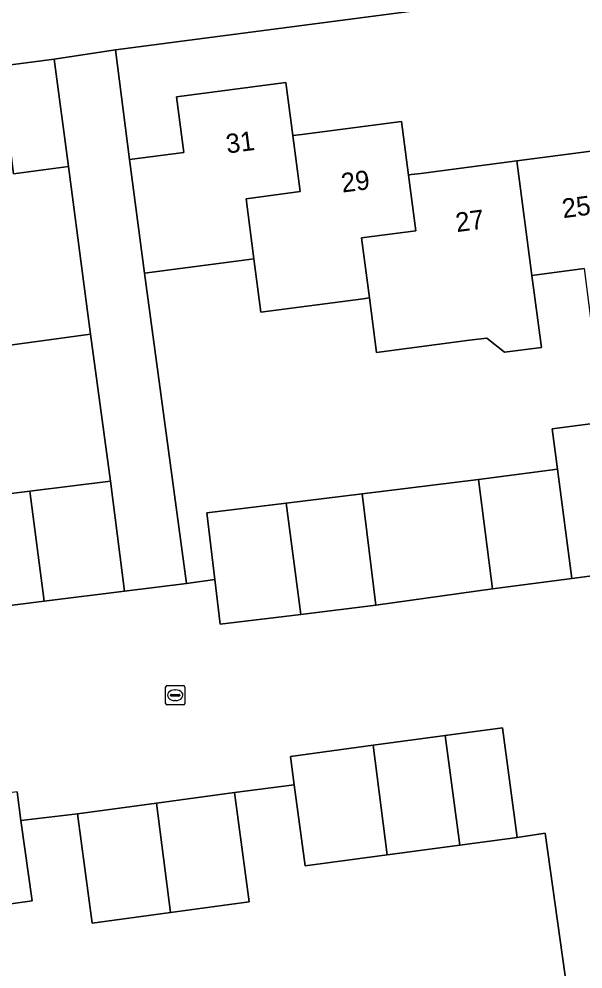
# Model space of a CAD drawing. Extents: x 158472 to 159562, y 388525 to 389606.
# Drawn here: x 159319.43 to 159348.79, y 389019.31 to 389068.8 of the extents above; entities that cross this region are included whole.
import ezdxf

# ---------------------------------------------------------------- set-up
doc = ezdxf.new("R2010")
doc.units = 0
for name, color, linetype in [('IMGEO_Erf', 7, 'Continuous'), ('IMGEO_Kolk', 7, 'Continuous'), ('IMGEO_Muur', 7, 'Continuous'), ('IMGEO_Pand', 7, 'Continuous'), ('IMGEO_Pand_nummerreeks', 7, 'Continuous'), ('IMGEO_Rijbaan_lokaal_open', 7, 'Continuous'), ('IMGEO_Voetpad_open', 7, 'Continuous')]:
    doc.layers.add(name, color=color, linetype=linetype)

msp = doc.modelspace()

# ---------------------------------------------------------------- linework, layer by layer
at = {"layer": 'IMGEO_Erf'}
for points in [[(159374.029, 389073.695), (159324.451, 389067.191), (159325.176, 389061.486), (159328.004, 389061.857), (159327.624, 389064.755), (159333.317, 389065.501), (159333.682, 389062.727), (159333.832, 389062.747), (159334.145, 389062.788), (159339.332, 389063.469), (159339.698, 389060.676), (159339.844, 389060.695), (159340.34, 389060.76), (159345.347, 389061.417), (159350.42, 389062.083)], [(159348.843, 389055.799), (159346.134, 389055.444), (159346.628, 389051.696), (159344.704, 389051.443), (159343.777, 389052.183), (159342.881, 389052.065), (159338.037, 389051.429), (159337.666, 389054.27), (159337.55, 389054.255), (159337.339, 389054.227), (159332.023, 389053.53), (159331.658, 389056.31), (159330.864, 389056.206), (159325.953, 389055.562), (159328.144, 389039.385), (159329.621, 389039.603), (159329.198, 389043.074), (159333.33, 389043.578), (159337.294, 389044.061), (159343.352, 389044.818), (159347.465, 389045.345), (159347.187, 389047.456), (159351.156, 389047.979)], [(159315.229, 389043.606), (159319.996, 389044.203), (159324.193, 389044.729), (159323.149, 389052.388), (159317.541, 389051.621)], [(159348.632, 389013.504), (159346.826, 389026.382), (159345.355, 389026.166), (159342.382, 389025.767), (159338.6, 389025.26), (159334.316, 389024.685), (159333.752, 389028.895), (159330.637, 389028.505), (159331.409, 389022.811), (159327.313, 389022.256), (159323.236, 389021.703), (159322.464, 389027.398), (159319.527, 389027.05), (159320.102, 389022.851), (159316.003, 389022.29), (159315.225, 389027.982), (159312.012, 389027.61), (159306.27, 389026.844), (159306.652, 389023.977), (159300.925, 389023.213), (159300.755, 389024.491), (159296.681, 389024.061), (159297.477, 389018.329)]]:
    msp.add_lwpolyline(points, dxfattribs=at)
msp.add_lwpolyline([(159313.345, 389059.988), (159312.917, 389062.831), (159318.771, 389063.599), (159319.147, 389060.739), (159322.003, 389061.113), (159321.256, 389066.717), (159273.014, 389060.416), (159274.174, 389051.931), (159279.495, 389052.63), (159279.89, 389052.681), (159279.522, 389055.501), (159285.298, 389056.259), (159285.675, 389053.382), (159288.367, 389053.735), (159291.138, 389054.099), (159290.758, 389057), (159296.455, 389057.747), (159296.832, 389054.926), (159296.967, 389054.944), (159302.478, 389055.667), (159308.088, 389056.403), (159307.66, 389059.242)], close=True, dxfattribs=at)
at = {"layer": 'IMGEO_Kolk'}
for p, q in [((159327.132, 389034.071), (159327.984, 389034.071)), ((159327.057, 389033.145), (159327.057, 389033.997)), ((159327.316, 389033.565), (159327.316, 389033.577)), ((159327.359, 389033.614), (159327.757, 389033.614)), ((159327.545, 389033.851), (159327.57, 389033.851)), ((159327.8, 389033.577), (159327.8, 389033.565)), ((159328.058, 389033.997), (159328.058, 389033.145)), ((159327.754, 389033.528), (159327.356, 389033.528)), ((159327.568, 389033.291), (159327.543, 389033.291)), ((159327.984, 389033.071), (159327.132, 389033.071))]:
    msp.add_line(p, q, dxfattribs=at)
for points in [[(159327.132, 389034.071), (159327.984, 389034.071)], [(159327.057, 389033.145), (159327.057, 389033.997)], [(159328.058, 389033.997), (159328.058, 389033.145)], [(159327.984, 389033.071), (159327.132, 389033.071)]]:
    msp.add_lwpolyline(points, dxfattribs=at)
for centre, radius, start, end in [((159327.134, 389033.995), 0.0765, 91.552, 178.448), ((159327.134, 389033.995), 0.0765, 91.552, 178.448), ((159327.982, 389033.995), 0.0765, 1.552, 88.448), ((159327.982, 389033.995), 0.0765, 1.552, 88.448), ((159327.356, 389033.574), 0.0403, 85.8775, 175.7526), ((159327.761, 389033.576), 0.0386, 1.7309, 96.639), ((159327.134, 389033.147), 0.0765, 181.552, 268.448), ((159327.134, 389033.147), 0.0765, 181.552, 268.448), ((159327.353, 389033.564), 0.0366, 178.938, 274.7102), ((159327.757, 389033.571), 0.043, 264.8664, 352.4533), ((159327.982, 389033.147), 0.0765, 271.552, 358.448), ((159327.982, 389033.147), 0.0765, 271.552, 358.448)]:
    msp.add_arc(centre, radius, start, end, dxfattribs=at)
for centre, major_axis, ratio, start_param, end_param in [((159327.544, 389033.571), (-0.387, 0.002), 0.722429, 4.712389, 7.853982), ((159327.569, 389033.571), (-0.39, 0.002), 0.717154, 1.570796, 4.712389)]:
    msp.add_ellipse(centre, major_axis=major_axis, ratio=ratio, start_param=start_param, end_param=end_param, dxfattribs=at)
at = {"layer": 'IMGEO_Muur'}
msp.add_lwpolyline([(159323.149, 389052.388), (159324.193, 389044.729)], dxfattribs=at)
at = {"layer": 'IMGEO_Pand'}
for points in [[(159333.682, 389062.727), (159333.317, 389065.501), (159327.624, 389064.755), (159328.004, 389061.857), (159325.176, 389061.486), (159325.953, 389055.562), (159330.864, 389056.206), (159331.658, 389056.31), (159331.247, 389059.439), (159334.066, 389059.81)], [(159317.365, 389051.598), (159317.541, 389051.621), (159323.149, 389052.388), (159322.786, 389055.149), (159322.003, 389061.113), (159319.147, 389060.739), (159318.771, 389063.599), (159312.917, 389062.831), (159313.345, 389059.988), (159313.773, 389057.146), (159316.593, 389057.514)], [(159339.698, 389060.676), (159339.332, 389063.469), (159334.145, 389062.788), (159333.832, 389062.747), (159333.682, 389062.727), (159334.066, 389059.81), (159331.247, 389059.439), (159331.658, 389056.31), (159332.023, 389053.53), (159337.339, 389054.227), (159337.55, 389054.255), (159337.666, 389054.27), (159337.257, 389057.395), (159340.079, 389057.765)], [(159351.003, 389062.159), (159350.42, 389062.083), (159345.347, 389061.417), (159346.134, 389055.444), (159348.843, 389055.799), (159349.219, 389052.938), (159354.988, 389053.695), (159354.61, 389056.57), (159354.209, 389059.626), (159351.384, 389059.255)], [(159345.347, 389061.417), (159340.34, 389060.76), (159339.844, 389060.695), (159339.698, 389060.676), (159340.079, 389057.765), (159337.257, 389057.395), (159337.666, 389054.27), (159338.037, 389051.429), (159342.881, 389052.065), (159343.777, 389052.183), (159344.704, 389051.443), (159346.628, 389051.696), (159346.134, 389055.444)], [(159356.306, 389043.661), (159355.913, 389043.609), (159355.558, 389046.382), (159351.436, 389045.854), (159351.156, 389047.979), (159347.187, 389047.456), (159347.465, 389045.345), (159348.214, 389039.661), (159356.685, 389040.776)], [(159348.214, 389039.661), (159347.465, 389045.345), (159343.352, 389044.818), (159344.082, 389039.118)], [(159319.996, 389044.203), (159320.729, 389038.476), (159324.91, 389039), (159324.193, 389044.729)], [(159343.352, 389044.818), (159337.294, 389044.061), (159338.001, 389038.257), (159344.082, 389039.118)], [(159319.996, 389044.203), (159315.229, 389043.606), (159315.444, 389042.032), (159313.019, 389041.702), (159313.779, 389036.133), (159318.028, 389036.712), (159317.837, 389038.114), (159320.729, 389038.476)], [(159334.091, 389037.78), (159338.001, 389038.257), (159337.294, 389044.061), (159333.33, 389043.578)], [(159334.091, 389037.78), (159333.33, 389043.578), (159329.198, 389043.074), (159329.621, 389039.603), (159329.905, 389037.27)], [(159341.617, 389031.465), (159342.382, 389025.767), (159345.355, 389026.166), (159344.591, 389031.864)], [(159341.617, 389031.465), (159337.866, 389030.962), (159338.6, 389025.26), (159342.382, 389025.767)], [(159338.6, 389025.26), (159337.866, 389030.962), (159333.552, 389030.383), (159333.752, 389028.895), (159334.316, 389024.685)], [(159315.225, 389027.982), (159316.003, 389022.29), (159320.102, 389022.851), (159319.527, 389027.05), (159319.323, 389028.543)], [(159327.313, 389022.256), (159331.409, 389022.811), (159330.637, 389028.505), (159326.58, 389027.955)], [(159327.313, 389022.256), (159326.58, 389027.955), (159322.464, 389027.398), (159323.236, 389021.703)]]:
    msp.add_lwpolyline(points, close=True, dxfattribs=at)
at = {"layer": 'IMGEO_Rijbaan_lokaal_open'}
for points in [[(159356.685, 389040.776), (159348.214, 389039.661), (159344.082, 389039.118), (159338.001, 389038.257), (159334.091, 389037.78), (159329.905, 389037.27), (159329.621, 389039.603), (159328.144, 389039.385), (159324.91, 389039), (159320.729, 389038.476), (159317.837, 389038.114)], [(159319.323, 389028.543), (159319.527, 389027.05), (159322.464, 389027.398), (159326.58, 389027.955), (159330.637, 389028.505), (159333.752, 389028.895), (159333.552, 389030.383), (159337.866, 389030.962), (159341.617, 389031.465), (159344.591, 389031.864), (159345.355, 389026.166), (159346.826, 389026.382), (159348.632, 389013.504)]]:
    msp.add_lwpolyline(points, dxfattribs=at)
at = {"layer": 'IMGEO_Voetpad_open'}
msp.add_lwpolyline([(159259.488, 389061.583), (159259.543, 389061.146), (159253.531, 389060.385), (159253.316, 389062.137), (159247.564, 389061.345), (159244.867, 389056.334), (159255.676, 389058.036), (159263.377, 389059.145), (159270.077, 389060.054), (159273.014, 389060.416), (159321.256, 389066.717), (159324.451, 389067.191), (159374.029, 389073.695)], dxfattribs=at)
msp.add_lwpolyline([(159321.256, 389066.717), (159322.003, 389061.113), (159322.786, 389055.149), (159323.149, 389052.388), (159324.193, 389044.729), (159324.91, 389039), (159328.144, 389039.385), (159325.953, 389055.562), (159325.176, 389061.486), (159324.451, 389067.191)], close=True, dxfattribs=at)

# ---------------------------------------------------------------- texts
at = {"layer": 'IMGEO_Pand_nummerreeks'}
for s, rotation, p in [('31', 7.4656, (159330.265, 389061.793)), ('29', 7.4771, (159336.262, 389059.758)), ('25', 7.4771, (159347.763, 389058.426)), ('27', 7.4771, (159342.222, 389057.699))]:
    msp.add_text(s, height=1, rotation=rotation, dxfattribs=at).set_placement(p)

doc.saveas('drawing.dxf')
